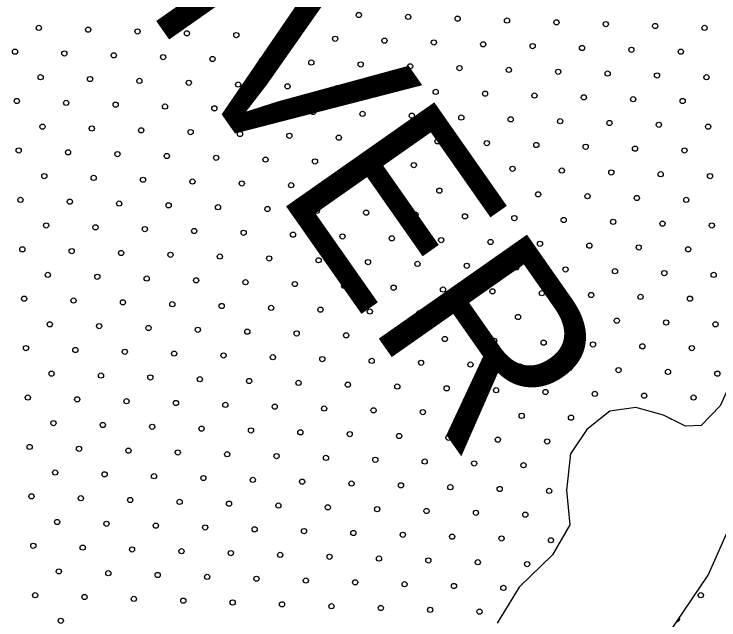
# Model space of a CAD drawing. Extents: x 1612280 to 1883141, y 560852 to 780851.
# Drawn here: x 1802602 to 1805479, y 633298 to 635770 of the extents above; entities that cross this region are included whole.
import ezdxf

# ---------------------------------------------------------------- set-up
doc = ezdxf.new("R2010")
doc.units = 0
for name, color, linetype in [('DESIGN - DRAINAGE - Bridges', 7, 'Continuous'), ('DESIGN - SCRATCH - User 1', 7, 'Continuous'), ('DESIGN - TRAFFIC CONTROL PERMANENT - Pavement Marking Text', 7, 'Continuous')]:
    doc.layers.add(name, color=color, linetype=linetype)

msp = doc.modelspace()

# ---------------------------------------------------------------- linework, layer by layer
at = {"layer": 'DESIGN - SCRATCH - User 1'}
for points in [[(1805652.2, 634661), (1805624.9, 634644.5), (1805599.1, 634586.7), (1805573.4, 634445.2), (1805544.5, 634303.7), (1805483.5, 634171.9), (1805406.4, 634091.5), (1805342.1, 634088.3), (1805252.1, 634133.3), (1805139.7, 634165.5), (1805033.6, 634149.4), (1804940.4, 634075.4), (1804873, 633975.8), (1804856.9, 633827.9), (1804869.7, 633686.4), (1804799.1, 633564.2), (1804664.1, 633432.4), (1804574.1, 633284.5)], [(1805652.2, 634661), (1805624.9, 634644.5), (1805599.1, 634586.7), (1805573.4, 634445.2), (1805544.5, 634303.7), (1805483.5, 634171.9), (1805406.4, 634091.5), (1805342.1, 634088.3), (1805252.1, 634133.3), (1805139.7, 634165.5), (1805033.6, 634149.4), (1804940.4, 634075.4), (1804873, 633975.8), (1804856.9, 633827.9), (1804869.7, 633686.4), (1804799.1, 633564.2), (1804664.1, 633432.4), (1804574.1, 633284.5)], [(1805239.3, 633191.2), (1805435.3, 633480.6), (1805547.7, 633734.6), (1805615.2, 633991.8), (1805653.8, 634188), (1805734.1, 634348.7), (1805788.7, 634477.3), (1805766.2, 634606), (1805651.5, 634677.7)], [(1805239.3, 633191.2), (1805435.3, 633480.6), (1805547.7, 633734.6), (1805615.2, 633991.8), (1805653.8, 634188), (1805734.1, 634348.7), (1805788.7, 634477.3), (1805766.2, 634606), (1805651.5, 634677.7)]]:
    msp.add_lwpolyline(points, dxfattribs=at)
at = {"layer": 'DESIGN - TRAFFIC CONTROL PERMANENT - Pavement Marking Text'}
for centre in [(1803807.5, 635773.8), (1803807.5, 635773.8), (1804009.1, 635766.3), (1804009.1, 635766.3), (1804210.7, 635758.8), (1804210.7, 635758.8), (1804412.3, 635751.4), (1804412.3, 635751.4), (1804614, 635743.9), (1804614, 635743.9), (1804815.6, 635736.4), (1804815.6, 635736.4), (1802702.4, 635714), (1802702.4, 635714), (1805017.2, 635729), (1805017.2, 635729), (1805218.8, 635721.5), (1805218.8, 635721.5), (1805420.4, 635714), (1805420.4, 635714), (1802904, 635706.6), (1802904, 635706.6), (1803105.6, 635699.1), (1803105.6, 635699.1), (1803307.2, 635691.6), (1803307.2, 635691.6), (1803508.8, 635684.2), (1803508.8, 635684.2), (1803710.4, 635676.7), (1803710.4, 635676.7), (1803912.1, 635669.2), (1803912.1, 635669.2), (1804113.7, 635661.8), (1804113.7, 635661.8), (1804315.3, 635654.3), (1804315.3, 635654.3), (1804516.9, 635646.8), (1804516.9, 635646.8), (1804718.5, 635639.4), (1804718.5, 635639.4), (1804920.1, 635631.9), (1804920.1, 635631.9), (1805121.7, 635624.4), (1805121.7, 635624.4), (1802605.3, 635617), (1802605.3, 635617), (1802806.9, 635609.5), (1802806.9, 635609.5), (1803008.5, 635602), (1803008.5, 635602), (1803210.1, 635594.6), (1803210.1, 635594.6), (1805323.3, 635617), (1805323.3, 635617), (1803411.8, 635587.1), (1803411.8, 635587.1), (1803613.4, 635579.6), (1803613.4, 635579.6), (1803815, 635572.2), (1803815, 635572.2), (1804016.6, 635564.7), (1804016.6, 635564.7), (1804218.2, 635557.2), (1804218.2, 635557.2), (1804419.8, 635549.8), (1804419.8, 635549.8), (1804621.4, 635542.3), (1804621.4, 635542.3), (1804823, 635534.8), (1804823, 635534.8), (1802709.9, 635512.4), (1802709.9, 635512.4), (1805024.6, 635527.4), (1805024.6, 635527.4), (1805226.3, 635519.9), (1805226.3, 635519.9), (1805427.9, 635512.4), (1805427.9, 635512.4), (1802911.5, 635505), (1802911.5, 635505), (1803113.1, 635497.5), (1803113.1, 635497.5), (1803314.7, 635490), (1803314.7, 635490), (1803516.3, 635482.6), (1803516.3, 635482.6), (1803717.9, 635475.1), (1803717.9, 635475.1), (1803919.5, 635467.6), (1803919.5, 635467.6), (1804121.1, 635460.2), (1804121.1, 635460.2), (1804322.7, 635452.7), (1804322.7, 635452.7), (1804524.3, 635445.2), (1804524.3, 635445.2), (1804726, 635437.8), (1804726, 635437.8), (1804927.6, 635430.3), (1804927.6, 635430.3), (1805129.2, 635422.8), (1805129.2, 635422.8), (1802612.8, 635415.3), (1802612.8, 635415.3), (1802814.4, 635407.9), (1802814.4, 635407.9), (1803016, 635400.4), (1803016, 635400.4), (1803217.6, 635392.9), (1803217.6, 635392.9), (1805330.8, 635415.3), (1805330.8, 635415.3), (1803419.2, 635385.5), (1803419.2, 635385.5), (1803620.8, 635378), (1803620.8, 635378), (1803822.4, 635370.5), (1803822.4, 635370.5), (1804024.1, 635363.1), (1804024.1, 635363.1), (1804225.7, 635355.6), (1804225.7, 635355.6), (1804427.3, 635348.1), (1804427.3, 635348.1), (1804628.9, 635340.7), (1804628.9, 635340.7), (1804830.5, 635333.2), (1804830.5, 635333.2), (1802717.3, 635310.8), (1802717.3, 635310.8), (1805032.1, 635325.7), (1805032.1, 635325.7), (1805233.7, 635318.3), (1805233.7, 635318.3), (1805435.3, 635310.8), (1805435.3, 635310.8), (1802918.9, 635303.3), (1802918.9, 635303.3), (1803120.5, 635295.9), (1803120.5, 635295.9), (1803322.2, 635288.4), (1803322.2, 635288.4), (1803523.8, 635280.9), (1803523.8, 635280.9), (1803725.4, 635273.5), (1803725.4, 635273.5), (1803927, 635266), (1803927, 635266), (1804128.6, 635258.5), (1804128.6, 635258.5), (1804330.2, 635251.1), (1804330.2, 635251.1), (1804531.8, 635243.6), (1804531.8, 635243.6), (1804733.4, 635236.1), (1804733.4, 635236.1), (1804935, 635228.7), (1804935, 635228.7), (1805136.6, 635221.2), (1805136.6, 635221.2), (1802620.3, 635213.7), (1802620.3, 635213.7), (1802821.9, 635206.3), (1802821.9, 635206.3), (1803023.5, 635198.8), (1803023.5, 635198.8), (1803225.1, 635191.3), (1803225.1, 635191.3), (1805338.3, 635213.7), (1805338.3, 635213.7), (1803426.7, 635183.9), (1803426.7, 635183.9), (1803628.3, 635176.4), (1803628.3, 635176.4), (1803829.9, 635168.9), (1803829.9, 635168.9), (1804031.5, 635161.5), (1804031.5, 635161.5), (1804233.1, 635154), (1804233.1, 635154), (1804434.7, 635146.5), (1804434.7, 635146.5), (1804636.4, 635139.1), (1804636.4, 635139.1), (1804838, 635131.6), (1804838, 635131.6), (1802724.8, 635109.2), (1802724.8, 635109.2), (1805039.6, 635124.1), (1805039.6, 635124.1), (1805241.2, 635116.7), (1805241.2, 635116.7), (1805442.8, 635109.2), (1805442.8, 635109.2), (1802926.4, 635101.7), (1802926.4, 635101.7), (1803128, 635094.3), (1803128, 635094.3), (1803329.6, 635086.8), (1803329.6, 635086.8), (1803531.2, 635079.3), (1803531.2, 635079.3), (1803732.8, 635071.9), (1803732.8, 635071.9), (1803934.5, 635064.4), (1803934.5, 635064.4), (1804136.1, 635056.9), (1804136.1, 635056.9), (1804337.7, 635049.5), (1804337.7, 635049.5), (1804539.3, 635042), (1804539.3, 635042), (1804740.9, 635034.5), (1804740.9, 635034.5), (1804942.5, 635027.1), (1804942.5, 635027.1), (1805144.1, 635019.6), (1805144.1, 635019.6), (1802627.7, 635012.1), (1802627.7, 635012.1), (1802829.3, 635004.7), (1802829.3, 635004.7), (1803030.9, 634997.2), (1803030.9, 634997.2), (1803232.5, 634989.7), (1803232.5, 634989.7), (1805345.7, 635012.1), (1805345.7, 635012.1), (1803434.2, 634982.3), (1803434.2, 634982.3), (1803635.8, 634974.8), (1803635.8, 634974.8), (1803837.4, 634967.3), (1803837.4, 634967.3), (1804039, 634959.9), (1804039, 634959.9), (1804240.6, 634952.4), (1804240.6, 634952.4), (1804442.2, 634944.9), (1804442.2, 634944.9), (1804643.8, 634937.5), (1804643.8, 634937.5), (1802732.3, 634907.6), (1802732.3, 634907.6), (1804845.4, 634930), (1804845.4, 634930), (1805047, 634922.5), (1805047, 634922.5), (1805248.7, 634915.1), (1805248.7, 634915.1), (1805450.3, 634907.6), (1805450.3, 634907.6), (1802933.9, 634900.1), (1802933.9, 634900.1), (1803135.5, 634892.7), (1803135.5, 634892.7), (1803337.1, 634885.2), (1803337.1, 634885.2), (1803538.7, 634877.7), (1803538.7, 634877.7), (1803740.3, 634870.3), (1803740.3, 634870.3), (1803941.9, 634862.8), (1803941.9, 634862.8), (1804143.5, 634855.3), (1804143.5, 634855.3), (1804345.1, 634847.9), (1804345.1, 634847.9), (1804546.8, 634840.4), (1804546.8, 634840.4), (1804748.4, 634832.9), (1804748.4, 634832.9), (1804950, 634825.5), (1804950, 634825.5), (1805151.6, 634818), (1805151.6, 634818), (1802635.2, 634810.5), (1802635.2, 634810.5), (1802836.8, 634803.1), (1802836.8, 634803.1), (1803038.4, 634795.6), (1803038.4, 634795.6), (1803240, 634788.1), (1803240, 634788.1), (1805353.2, 634810.5), (1805353.2, 634810.5), (1803441.6, 634780.7), (1803441.6, 634780.7), (1803643.2, 634773.2), (1803643.2, 634773.2), (1803844.8, 634765.7), (1803844.8, 634765.7), (1804046.5, 634758.2), (1804046.5, 634758.2), (1804248.1, 634750.8), (1804248.1, 634750.8), (1804449.7, 634743.3), (1804449.7, 634743.3), (1804651.3, 634735.8), (1804651.3, 634735.8), (1802739.7, 634706), (1802739.7, 634706), (1804852.9, 634728.4), (1804852.9, 634728.4), (1805054.5, 634720.9), (1805054.5, 634720.9), (1805256.1, 634713.4), (1805256.1, 634713.4), (1805457.7, 634706), (1805457.7, 634706), (1802941.3, 634698.5), (1802941.3, 634698.5), (1803142.9, 634691), (1803142.9, 634691), (1803344.6, 634683.6), (1803344.6, 634683.6), (1803546.2, 634676.1), (1803546.2, 634676.1), (1803747.8, 634668.6), (1803747.8, 634668.6), (1803949.4, 634661.2), (1803949.4, 634661.2), (1804151, 634653.7), (1804151, 634653.7), (1804352.6, 634646.2), (1804352.6, 634646.2), (1804554.2, 634638.8), (1804554.2, 634638.8), (1804755.8, 634631.3), (1804755.8, 634631.3), (1804957.4, 634623.8), (1804957.4, 634623.8), (1805159, 634616.4), (1805159, 634616.4), (1802642.7, 634608.9), (1802642.7, 634608.9), (1802844.3, 634601.4), (1802844.3, 634601.4), (1803045.9, 634594), (1803045.9, 634594), (1803247.5, 634586.5), (1803247.5, 634586.5), (1805360.7, 634608.9), (1805360.7, 634608.9), (1803449.1, 634579), (1803449.1, 634579), (1803650.7, 634571.6), (1803650.7, 634571.6), (1803852.3, 634564.1), (1803852.3, 634564.1), (1804053.9, 634556.6), (1804053.9, 634556.6), (1804255.5, 634549.2), (1804255.5, 634549.2), (1804457.1, 634541.7), (1804457.1, 634541.7), (1804658.8, 634534.2), (1804658.8, 634534.2), (1802747.2, 634504.4), (1802747.2, 634504.4), (1804860.4, 634526.8), (1804860.4, 634526.8), (1805062, 634519.3), (1805062, 634519.3), (1805263.6, 634511.8), (1805263.6, 634511.8), (1805465.2, 634504.4), (1805465.2, 634504.4), (1802948.8, 634496.9), (1802948.8, 634496.9), (1803150.4, 634489.4), (1803150.4, 634489.4), (1803352, 634482), (1803352, 634482), (1803553.6, 634474.5), (1803553.6, 634474.5), (1803755.2, 634467), (1803755.2, 634467), (1803956.9, 634459.6), (1803956.9, 634459.6), (1804158.5, 634452.1), (1804158.5, 634452.1), (1804360.1, 634444.6), (1804360.1, 634444.6), (1804561.7, 634437.2), (1804561.7, 634437.2), (1804763.3, 634429.7), (1804763.3, 634429.7), (1804964.9, 634422.2), (1804964.9, 634422.2), (1805166.5, 634414.8), (1805166.5, 634414.8), (1802650.1, 634407.3), (1802650.1, 634407.3), (1802851.7, 634399.8), (1802851.7, 634399.8), (1803053.3, 634392.4), (1803053.3, 634392.4), (1803255, 634384.9), (1803255, 634384.9), (1805368.1, 634407.3), (1805368.1, 634407.3), (1803456.6, 634377.4), (1803456.6, 634377.4), (1803658.2, 634370), (1803658.2, 634370), (1803859.8, 634362.5), (1803859.8, 634362.5), (1804061.4, 634355), (1804061.4, 634355), (1804263, 634347.6), (1804263, 634347.6), (1804464.6, 634340.1), (1804464.6, 634340.1), (1804666.2, 634332.6), (1804666.2, 634332.6), (1802754.7, 634302.8), (1802754.7, 634302.8), (1804867.8, 634325.2), (1804867.8, 634325.2), (1805069.4, 634317.7), (1805069.4, 634317.7), (1805271.1, 634310.2), (1805271.1, 634310.2), (1805472.7, 634302.8), (1805472.7, 634302.8), (1802956.3, 634295.3), (1802956.3, 634295.3), (1803157.9, 634287.8), (1803157.9, 634287.8), (1803359.5, 634280.4), (1803359.5, 634280.4), (1803561.1, 634272.9), (1803561.1, 634272.9), (1803762.7, 634265.4), (1803762.7, 634265.4), (1803964.3, 634258), (1803964.3, 634258), (1804165.9, 634250.5), (1804165.9, 634250.5), (1804367.5, 634243), (1804367.5, 634243), (1804569.2, 634235.6), (1804569.2, 634235.6), (1804770.8, 634228.1), (1804770.8, 634228.1), (1804972.4, 634220.6), (1804972.4, 634220.6), (1805174, 634213.2), (1805174, 634213.2), (1802657.6, 634205.7), (1802657.6, 634205.7), (1802859.2, 634198.2), (1802859.2, 634198.2), (1803060.8, 634190.8), (1803060.8, 634190.8), (1803262.4, 634183.3), (1803262.4, 634183.3), (1805375.6, 634205.7), (1805375.6, 634205.7), (1803464, 634175.8), (1803464, 634175.8), (1803665.6, 634168.4), (1803665.6, 634168.4), (1803867.2, 634160.9), (1803867.2, 634160.9), (1804068.9, 634153.4), (1804068.9, 634153.4), (1804270.5, 634146), (1804270.5, 634146), (1804472.1, 634138.5), (1804472.1, 634138.5), (1804673.7, 634131), (1804673.7, 634131), (1802762.1, 634101.1), (1802762.1, 634101.1), (1804875.3, 634123.6), (1804875.3, 634123.6), (1802963.7, 634093.7), (1802963.7, 634093.7), (1803165.3, 634086.2), (1803165.3, 634086.2), (1803367, 634078.7), (1803367, 634078.7), (1803568.6, 634071.3), (1803568.6, 634071.3), (1803770.2, 634063.8), (1803770.2, 634063.8), (1803971.8, 634056.3), (1803971.8, 634056.3), (1804173.4, 634048.9), (1804173.4, 634048.9), (1804375, 634041.4), (1804375, 634041.4), (1804576.6, 634033.9), (1804576.6, 634033.9), (1804778.2, 634026.5), (1804778.2, 634026.5), (1802665.1, 634004.1), (1802665.1, 634004.1), (1802866.7, 633996.6), (1802866.7, 633996.6), (1803068.3, 633989.1), (1803068.3, 633989.1), (1803269.9, 633981.7), (1803269.9, 633981.7), (1803471.5, 633974.2), (1803471.5, 633974.2), (1803673.1, 633966.7), (1803673.1, 633966.7), (1803874.7, 633959.3), (1803874.7, 633959.3), (1804076.3, 633951.8), (1804076.3, 633951.8), (1804277.9, 633944.3), (1804277.9, 633944.3), (1804479.5, 633936.9), (1804479.5, 633936.9), (1804681.2, 633929.4), (1804681.2, 633929.4), (1802769.6, 633899.5), (1802769.6, 633899.5), (1802971.2, 633892.1), (1802971.2, 633892.1), (1803172.8, 633884.6), (1803172.8, 633884.6), (1803374.4, 633877.1), (1803374.4, 633877.1), (1803576, 633869.7), (1803576, 633869.7), (1803777.6, 633862.2), (1803777.6, 633862.2), (1803979.3, 633854.7), (1803979.3, 633854.7), (1804180.9, 633847.3), (1804180.9, 633847.3), (1804382.5, 633839.8), (1804382.5, 633839.8), (1804584.1, 633832.3), (1804584.1, 633832.3), (1804785.7, 633824.9), (1804785.7, 633824.9), (1802672.5, 633802.5), (1802672.5, 633802.5), (1802874.1, 633795), (1802874.1, 633795), (1803075.7, 633787.5), (1803075.7, 633787.5), (1803277.4, 633780.1), (1803277.4, 633780.1), (1803479, 633772.6), (1803479, 633772.6), (1803680.6, 633765.1), (1803680.6, 633765.1), (1803882.2, 633757.7), (1803882.2, 633757.7), (1804083.8, 633750.2), (1804083.8, 633750.2), (1804285.4, 633742.7), (1804285.4, 633742.7), (1804487, 633735.3), (1804487, 633735.3), (1804688.6, 633727.8), (1804688.6, 633727.8), (1802777.1, 633697.9), (1802777.1, 633697.9), (1802978.7, 633690.5), (1802978.7, 633690.5), (1803180.3, 633683), (1803180.3, 633683), (1803381.9, 633675.5), (1803381.9, 633675.5), (1803583.5, 633668.1), (1803583.5, 633668.1), (1803785.1, 633660.6), (1803785.1, 633660.6), (1803986.7, 633653.1), (1803986.7, 633653.1), (1804188.3, 633645.7), (1804188.3, 633645.7), (1804389.9, 633638.2), (1804389.9, 633638.2), (1804591.6, 633630.7), (1804591.6, 633630.7), (1804793.2, 633623.3), (1804793.2, 633623.3), (1802680, 633600.9), (1802680, 633600.9), (1802881.6, 633593.4), (1802881.6, 633593.4), (1803083.2, 633585.9), (1803083.2, 633585.9), (1803284.8, 633578.5), (1803284.8, 633578.5), (1803486.4, 633571), (1803486.4, 633571), (1803688, 633563.5), (1803688, 633563.5), (1803889.6, 633556.1), (1803889.6, 633556.1), (1804091.3, 633548.6), (1804091.3, 633548.6), (1804292.9, 633541.1), (1804292.9, 633541.1), (1804494.5, 633533.7), (1804494.5, 633533.7), (1804696.1, 633526.2), (1804696.1, 633526.2), (1802784.5, 633496.3), (1802784.5, 633496.3), (1802986.1, 633488.9), (1802986.1, 633488.9), (1803187.7, 633481.4), (1803187.7, 633481.4), (1803389.4, 633473.9), (1803389.4, 633473.9), (1803591, 633466.4), (1803591, 633466.4), (1803792.6, 633459), (1803792.6, 633459), (1803994.2, 633451.5), (1803994.2, 633451.5), (1804195.8, 633444), (1804195.8, 633444), (1804397.4, 633436.6), (1804397.4, 633436.6), (1804599, 633429.1), (1804599, 633429.1), (1802687.5, 633399.2), (1802687.5, 633399.2), (1802889.1, 633391.8), (1802889.1, 633391.8), (1803090.7, 633384.3), (1803090.7, 633384.3), (1803292.3, 633376.8), (1803292.3, 633376.8), (1805405.5, 633399.2), (1805405.5, 633399.2), (1803493.9, 633369.4), (1803493.9, 633369.4), (1803695.5, 633361.9), (1803695.5, 633361.9), (1803897.1, 633354.4), (1803897.1, 633354.4), (1804098.7, 633347), (1804098.7, 633347), (1804300.3, 633339.5), (1804300.3, 633339.5), (1804501.9, 633332), (1804501.9, 633332), (1802792, 633294.7), (1802792, 633294.7)]:
    msp.add_circle(centre, 10.6, dxfattribs=at)
for centre, start, end in [((1805278.5, 634108.6), 49.963, 76.8748), ((1805308.4, 633302.2), 264.0824, 27.695)]:
    msp.add_arc(centre, 10.6, start, end, dxfattribs=at)

# ---------------------------------------------------------------- texts
at = {"layer": 'DESIGN - DRAINAGE - Bridges'}
msp.add_text('RIVER', height=739.01, rotation=305.0384, dxfattribs=at).set_placement((1802719.6, 636400.9))
msp.add_text('RIVER', height=739.01, rotation=305.0384, dxfattribs=at).set_placement((1802719.6, 636400.9))

doc.saveas('drawing.dxf')
